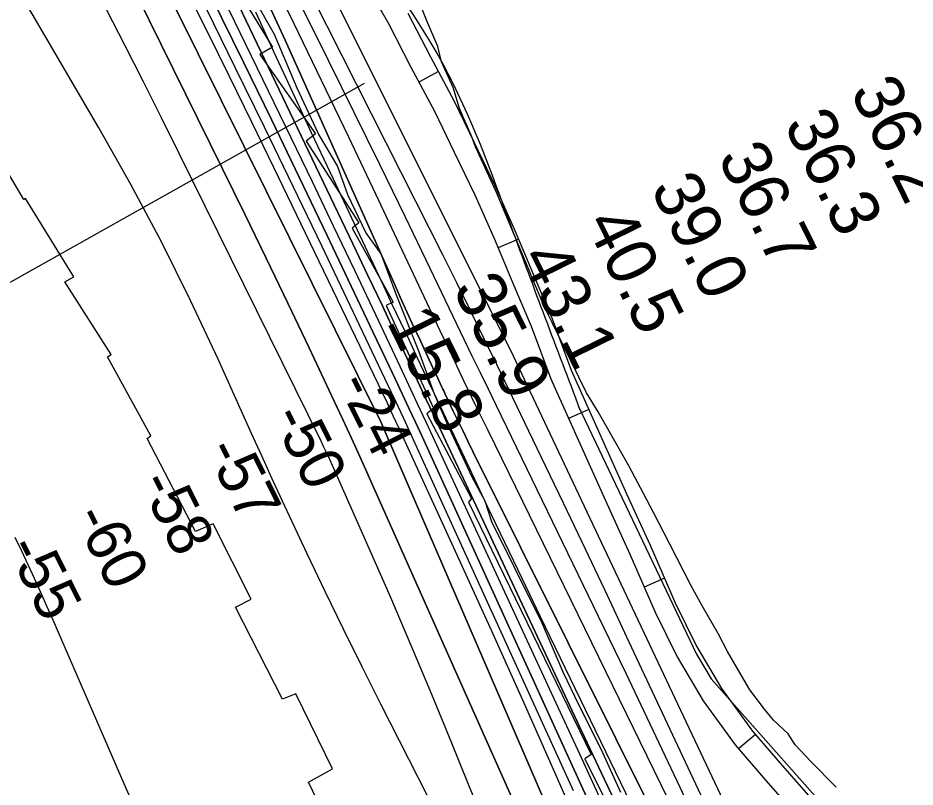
# Model space of a CAD drawing. Extents: x 3245246 to 3283090, y 806824 to 832173.
# Drawn here: x 3272205 to 3273418, y 815045 to 816086 of the extents above; entities that cross this region are included whole.
import ezdxf

# ---------------------------------------------------------------- set-up
doc = ezdxf.new("R2010")
doc.units = 0
for name, color, linetype in [('V-RIVR-EDGE', 7, 'Continuous'), ('V-RIVR-RANG', 7, 'Continuous'), ('V-ROAD-CNTR', 7, 'Continuous'), ('V-RRAP-RVMT', 7, 'Continuous'), ('V-SITE-VEGE', 7, 'Continuous'), ('V-TOPO-DPTH', 7, 'Continuous'), ('V-TOPO-MAJR', 7, 'Continuous'), ('V-TOPO-MINR', 7, 'Continuous'), ('V-TOPO-WATR', 7, 'Continuous')]:
    doc.layers.add(name, color=color, linetype=linetype)

msp = doc.modelspace()

# ---------------------------------------------------------------- linework, layer by layer
at = {"layer": 'V-RIVR-EDGE'}
msp.add_lwpolyline([(3273020.5, 815037.7), (3272993.7, 815096.4), (3272963.8, 815156), (3272942.2, 815200.4), (3272914.1, 815266.6), (3272876.5, 815342.3), (3272845.8, 815404.1), (3272837.1, 815431.9), (3272819.4, 815464.2), (3272785.2, 815538.1), (3272768.4, 815576.9), (3272747.2, 815634.7), (3272717, 815710.9), (3272696.3, 815766.6), (3272675.5, 815795.7), (3272651.2, 815846.6), (3272637, 815885.8), (3272611.5, 815929.3), (3272582.5, 815990.7), (3272551.8, 816063.4), (3272524.5, 816112.1)], dxfattribs=at)
at = {"layer": 'V-RIVR-RANG'}
msp.add_line((3272673.3, 815997.1), (3272080.4, 815664.1), dxfattribs=at)
at = {"layer": 'V-ROAD-CNTR'}
for p, q in [((3272773.7, 816013.3), (3272747.3, 815999.1)), ((3272882.1, 815786.5), (3272854.4, 815775)), ((3272977.2, 815555.9), (3272949.8, 815543.6)), ((3273079.4, 815327.5), (3273051.9, 815315.6)), ((3273202.4, 815116), (3273179.6, 815096.5))]:
    msp.add_line(p, q, dxfattribs=at)
for points in [[(3272674.8, 816132.9), (3272706.1, 816078.3), (3272736.3, 816019.5), (3272768.4, 815959.9), (3272795.1, 815904.5), (3272822.7, 815846.7), (3272849.6, 815786.4), (3272874.5, 815726.8), (3272899, 815668.8), (3272925.5, 815597.6), (3272963.1, 815514.2), (3273001.3, 815428.5), (3273032.5, 815360.1), (3273066.8, 815281.5), (3273096.4, 815221.1), (3273131.7, 815161.6), (3273174.9, 815102), (3273215.9, 815054.2), (3273258.8, 815005.6), (3273315.7, 814950.5), (3273354.9, 814911.6), (3273390.9, 814869.7), (3273415.7, 814824.6), (3273438.4, 814759.5)], [(3272732.5, 816092.6), (3272762.8, 816033.5), (3272795.1, 815973.5), (3272822.2, 815917.5), (3272849.9, 815859.3), (3272877.1, 815798.3), (3272902.2, 815738.4), (3272926.9, 815679.9), (3272953.3, 815609), (3272990.4, 815526.5), (3273028.6, 815440.8), (3273059.9, 815372.3), (3273094, 815294.1), (3273122.8, 815235.4), (3273156.8, 815178.1), (3273198.5, 815120.6), (3273238.5, 815073.9), (3273280.5, 815026.3), (3273336.7, 814972), (3273376.9, 814932), (3273415.7, 814886.9), (3273443.2, 814836.9)], [(3272963.2, 815560), (3273122.6, 815224.6), (3273142.4, 815191.5), (3273353.7, 814953), (3273395.5, 814898.7), (3273440.1, 814822.1), (3273495.1, 814628), (3273529.1, 814569.5), (3273546.4, 814539.7), (3273596.6, 814463.2), (3273619.7, 814423.1), (3273629.1, 814390.7), (3273626, 814137.4), (3273649.7, 814051), (3273687.4, 813939.7), (3273789.9, 813625.3), (3273886.7, 813349.6), (3274014.5, 812996.5), (3274076.4, 812840.6), (3274213.5, 812549), (3274312.6, 812373.1), (3274357.1, 812286.8), (3274388.1, 812205.1)]]:
    msp.add_lwpolyline(points, dxfattribs=at)
msp.add_spline([(3265843.1, 823432.9), (3265859, 823417.1), (3265884.4, 823393.5), (3265921.6, 823385.9), (3265988.6, 823351.1), (3266047.2, 823332.3), (3266110.9, 823317.7), (3266174.6, 823302.5), (3266237.9, 823256.1), (3266319, 823213.7), (3266446.2, 823144), (3266598.2, 823070.2), (3266698.3, 823024.2), (3266809.8, 822977.5), (3266902.8, 822954.7), (3266981.5, 822929.4), (3267047, 822922.9), (3267126.7, 822927), (3267196.8, 822934.5), (3267240.8, 822931.2), (3267315.5, 822929), (3267389.5, 822902.9), (3267472.5, 822855.3), (3267548.2, 822799.1), (3267673.2, 822703.2), (3267729.5, 822659.2), (3267800.8, 822580), (3267841.6, 822514.8), (3267890.4, 822443.6), (3267961.5, 822390.3), (3268026.2, 822347.9), (3268097.5, 822313.7), (3268226.8, 822221.5), (3268328.9, 822136.2), (3268438, 822030.2), (3268539.6, 821913.7), (3268611.4, 821855), (3268669.7, 821833), (3268741.6, 821835.2), (3268781, 821862.3), (3268824.2, 821916.6), (3268873.1, 822006.3), (3268932.5, 822098.1), (3268972.1, 822145.5), (3269019.4, 822162), (3269056, 822158.3), (3269086.7, 822138.7), (3269215.7, 821995.6), (3269467.1, 821682.5), (3269665, 821425.3), (3269890.2, 821132.3), (3269935.6, 821060.8), (3269937.8, 820947), (3269911.9, 820878.4), (3269882.4, 820803.4), (3269850.4, 820754.7), (3269820.8, 820702.9), (3269847.5, 820661.4), (3269995.3, 820504.9), (3270135.1, 820342.3), (3270215.8, 820249.2), (3270280.9, 820161.5), (3270409.8, 819983.2), (3270585.2, 819734.7), (3270723.1, 819531.2), (3270847.8, 819342.2), (3270941.2, 819194.9), (3271024.2, 819065), (3271103.7, 818956), (3271217.9, 818809.2), (3271322.1, 818665), (3271450.9, 818481.1), (3271547.8, 818329.9), (3271656.2, 818159), (3271778.9, 817965.4), (3271939, 817707.5), (3272036.6, 817466.5), (3272126.7, 817285.3), (3272211.9, 817051.1), (3272318, 816867.5), (3272429.4, 816683.2), (3272508.6, 816556.2), (3272571.6, 816398.7), (3272670.4, 816197), (3272779.9, 816022.9), (3272872.1, 815803.2), (3272964.7, 815556.6)], degree=3, dxfattribs=at)
at = {"layer": 'V-RRAP-RVMT'}
for p, q in [((3272482.7, 816156.5), (3272549, 816046.2)), ((3272482.7, 816156.5), (3272549, 816046.2)), ((3272549, 816046.2), (3272532, 816036.6)), ((3272549, 816046.2), (3272532, 816036.6)), ((3272532, 816036.6), (3272607.6, 815929.2)), ((3272532, 816036.6), (3272607.6, 815929.2)), ((3272212.7, 815840.2), (3272142.3, 815959.8)), ((3272212.7, 815840.2), (3272142.3, 815959.8)), ((3272607.6, 815929.2), (3272594.7, 815919.3)), ((3272607.6, 815929.2), (3272594.7, 815919.3)), ((3272594.7, 815919.3), (3272666.2, 815808.6)), ((3272594.7, 815919.3), (3272666.2, 815808.6)), ((3272215.1, 815841.6), (3272212.7, 815840.2)), ((3272215.1, 815841.6), (3272212.7, 815840.2)), ((3272280.3, 815735.7), (3272215.1, 815841.6)), ((3272280.3, 815735.7), (3272215.1, 815841.6)), ((3272666.2, 815808.6), (3272656.8, 815801.2)), ((3272666.2, 815808.6), (3272656.8, 815801.2)), ((3272656.8, 815801.2), (3272712.6, 815701.4)), ((3272656.8, 815801.2), (3272712.6, 815701.4)), ((3272268.5, 815728.6), (3272280.3, 815735.7)), ((3272268.5, 815728.6), (3272280.3, 815735.7)), ((3272330.9, 815630.3), (3272268.5, 815728.6)), ((3272330.9, 815630.3), (3272268.5, 815728.6)), ((3272712.6, 815701.4), (3272703.2, 815696.6)), ((3272712.6, 815701.4), (3272703.2, 815696.6)), ((3272703.2, 815696.6), (3272767.1, 815557.8)), ((3272703.2, 815696.6), (3272767.1, 815557.8)), ((3272326.1, 815627.2), (3272330.9, 815630.3)), ((3272326.1, 815627.2), (3272330.9, 815630.3)), ((3272384.8, 815520.1), (3272326.1, 815627.2)), ((3272384.8, 815520.1), (3272326.1, 815627.2)), ((3272767.1, 815557.8), (3272757.9, 815549.9)), ((3272767.1, 815557.8), (3272757.9, 815549.9)), ((3272757.9, 815549.9), (3272818.6, 815435.3)), ((3272757.9, 815549.9), (3272818.6, 815435.3)), ((3272379.9, 815516.6), (3272384.8, 815520.1)), ((3272379.9, 815516.6), (3272384.8, 815520.1)), ((3272445.1, 815390.7), (3272379.9, 815516.6)), ((3272445.1, 815390.7), (3272379.9, 815516.6)), ((3272818.6, 815435.3), (3272814.4, 815430.3)), ((3272818.6, 815435.3), (3272814.4, 815430.3)), ((3272814.4, 815430.3), (3272980.4, 815089.1)), ((3272814.4, 815430.3), (3272980.4, 815089.1)), ((3272468.9, 815401.3), (3272445.1, 815390.7)), ((3272468.9, 815401.3), (3272445.1, 815390.7)), ((3272520.5, 815299.4), (3272468.9, 815401.3)), ((3272520.5, 815299.4), (3272468.9, 815401.3)), ((3272499.1, 815288.5), (3272520.5, 815299.4)), ((3272499.1, 815288.5), (3272520.5, 815299.4)), ((3272562.6, 815163.8), (3272499.1, 815288.5)), ((3272562.6, 815163.8), (3272499.1, 815288.5)), ((3272580.7, 815171.3), (3272562.6, 815163.8)), ((3272580.7, 815171.3), (3272562.6, 815163.8)), ((3272630.5, 815069.4), (3272580.7, 815171.3)), ((3272630.5, 815069.4), (3272580.7, 815171.3)), ((3272980.4, 815089.1), (3272971.6, 815083)), ((3272980.4, 815089.1), (3272971.6, 815083)), ((3272971.6, 815083), (3273024.4, 814978.2)), ((3272971.6, 815083), (3273024.4, 814978.2)), ((3272597.7, 815051.5), (3272630.5, 815069.4)), ((3272597.7, 815051.5), (3272630.5, 815069.4)), ((3272660, 814925.9), (3272597.7, 815051.5)), ((3272660, 814925.9), (3272597.7, 815051.5))]:
    msp.add_line(p, q, dxfattribs=at)
at = {"layer": 'V-SITE-VEGE'}
for p, q in [((3272758.2, 816082), (3272747.2, 816109.2)), ((3272772.8, 816047.4), (3272758.2, 816082)), ((3272777.6, 816026.4), (3272772.8, 816047.4)), ((3272793.5, 815991.7), (3272777.6, 816026.4)), ((3272802, 815963.3), (3272793.5, 815991.7)), ((3272819, 815925), (3272802, 815963.3)), ((3272823.9, 815911.4), (3272819, 815925)), ((3272852, 815849.5), (3272823.9, 815911.4)), ((3272897, 815743.1), (3272852, 815849.5)), ((3272901.9, 815730.8), (3272897, 815743.1)), ((3272917.8, 815693.7), (3272901.9, 815730.8)), ((3272927.5, 815673.9), (3272917.8, 815693.7)), ((3272942.2, 815642.9), (3272927.5, 815673.9)), ((3272973.9, 815578.6), (3272942.2, 815642.9)), ((3272989.8, 815552.6), (3272973.9, 815578.6)), ((3273000.8, 815532.8), (3272989.8, 815552.6)), ((3273031.4, 815479.5), (3273000.8, 815532.8)), ((3273050.9, 815442.4), (3273031.4, 815479.5)), ((3273064.4, 815416.4), (3273050.9, 815442.4)), ((3273086.3, 815374.4), (3273064.4, 815416.4)), ((3273115.6, 815317.4), (3273086.3, 815374.4)), ((3273130.3, 815290.2), (3273115.6, 815317.4)), ((3273152.3, 815251.8), (3273130.3, 815290.2)), ((3273164.5, 815228.3), (3273152.3, 815251.8)), ((3273184.1, 815194.9), (3273164.5, 815228.3)), ((3273195.1, 815176.3), (3273184.1, 815194.9)), ((3273214.7, 815150.3), (3273195.1, 815176.3)), ((3273227, 815135.4), (3273214.7, 815150.3)), ((3273246.6, 815116.8), (3273227, 815135.4)), ((3273256.4, 815101.9), (3273246.6, 815116.8)), ((3273277.3, 815079.6), (3273256.4, 815101.9)), ((3273311.6, 815044.9), (3273277.3, 815079.6))]:
    msp.add_line(p, q, dxfattribs=at)
at = {"layer": 'V-TOPO-DPTH'}
for points in [[(3272424.3, 816269.1), (3272637.7, 815822.5), (3272657.8, 815780.4), (3272677.8, 815738.3), (3272697.8, 815696.2), (3272717.6, 815654), (3272728.1, 815631.7), (3272742.7, 815600.6), (3272757.3, 815569.6), (3272771.9, 815538.5), (3272786.4, 815507.4), (3272841.3, 815390.1), (3272883.2, 815300.3), (3272925.3, 815210.6), (3272967.3, 815120.9), (3273009.4, 815031.2)], [(3273009.4, 815031.2), (3272967.3, 815120.9), (3272925.3, 815210.6), (3272883.2, 815300.3), (3272841.3, 815390.1), (3272786.4, 815507.4), (3272771.9, 815538.5), (3272757.3, 815569.6), (3272742.7, 815600.6), (3272728.1, 815631.7), (3272717.6, 815654), (3272697.8, 815696.2), (3272677.8, 815738.3), (3272657.8, 815780.4), (3272637.7, 815822.5), (3272424.3, 816269.1)], [(3272422, 816205.3), (3272509.8, 816026.3), (3272547.7, 815948.5), (3272585.4, 815870.6), (3272622.8, 815792.6), (3272659.9, 815714.4), (3272715.8, 815596.4), (3272724.8, 815577.1), (3272733.8, 815557.9), (3272742.7, 815538.6), (3272751.5, 815519.3), (3273065.2, 814831.6)], [(3273065.2, 814831.6), (3272751.5, 815519.3), (3272742.7, 815538.6), (3272733.8, 815557.9), (3272724.8, 815577.1), (3272715.8, 815596.4), (3272659.9, 815714.4), (3272622.8, 815792.6), (3272585.4, 815870.6), (3272547.7, 815948.5), (3272509.8, 816026.3), (3272422, 816205.3)], [(3272926.3, 814911.1), (3272678.7, 815467.2), (3272667.4, 815492.3), (3272656, 815517.3), (3272644.5, 815542.3), (3272632.8, 815567.2), (3272598.8, 815639.3), (3272569.9, 815700.1), (3272540.8, 815760.8), (3272511.4, 815821.4), (3272481.8, 815881.9), (3272349.1, 816151.1)], [(3272349.1, 816151.1), (3272481.8, 815881.9), (3272511.4, 815821.4), (3272540.8, 815760.8), (3272569.9, 815700.1), (3272598.8, 815639.3), (3272632.8, 815567.2), (3272644.5, 815542.3), (3272656, 815517.3), (3272667.4, 815492.3), (3272678.7, 815467.2), (3272926.3, 814911.1)], [(3272975.9, 814962.8), (3272932.8, 815060.6), (3272889.5, 815158.3), (3272845.7, 815255.7), (3272801.5, 815353), (3272720.5, 815530.4), (3272716.6, 815538.9), (3272712.6, 815547.4), (3272708.6, 815555.9), (3272704.6, 815564.4), (3272550.9, 815883.5), (3272521.1, 815945.1), (3272491.1, 816006.6), (3272460.8, 816067.9), (3272430.4, 816129.2)], [(3272975.9, 814962.8), (3272932.8, 815060.6), (3272889.5, 815158.3), (3272845.7, 815255.7), (3272801.5, 815353), (3272720.5, 815530.4), (3272716.6, 815538.9), (3272712.6, 815547.4), (3272708.6, 815555.9), (3272704.6, 815564.4), (3272550.9, 815883.5), (3272521.1, 815945.1), (3272491.1, 816006.6), (3272460.8, 816067.9), (3272430.4, 816129.2)], [(3272543.7, 816104.6), (3272566.2, 816055.8), (3272588.3, 816006.9), (3272713.2, 815727.9), (3272722.1, 815708.1), (3272731.1, 815688.3), (3272740.1, 815668.5), (3272749.2, 815648.8), (3272761, 815623.4), (3272764.3, 815616.4), (3272767.6, 815609.3), (3272770.9, 815602.3), (3272774.2, 815595.3), (3272778.5, 815586), (3272779.7, 815583.6), (3272780.8, 815581.2), (3272781.9, 815578.9), (3272783, 815576.5), (3272793.8, 815553.8), (3272800.4, 815540.2), (3272807, 815526.5), (3272813.6, 815512.9), (3272820.4, 815499.3), (3273142.4, 814851.5)], [(3272417.7, 816099.9), (3272695.9, 815539.1), (3273018.6, 814790.8), (3273030, 814764.7), (3273041.3, 814738.5), (3273052.8, 814712.5), (3273064.4, 814686.4), (3273191.7, 814400), (3273219.8, 814336.2), (3273247.5, 814272.3), (3273274.8, 814208.3), (3273301.8, 814144), (3273346, 814037.8), (3273350.5, 814026.6), (3273355, 814015.3)], [(3272417.7, 816099.9), (3272695.9, 815539.1), (3273018.6, 814790.8), (3273030, 814764.7), (3273041.3, 814738.5), (3273052.8, 814712.5), (3273064.4, 814686.4), (3273191.7, 814400), (3273219.8, 814336.2), (3273247.5, 814272.3), (3273274.8, 814208.3), (3273301.8, 814144), (3273346, 814037.8), (3273350.5, 814026.6), (3273355, 814015.3)]]:
    msp.add_lwpolyline(points, dxfattribs=at)
at = {"layer": 'V-TOPO-MAJR'}
for points in [[(3273418.8, 814390.6), (3273386.8, 814464.4), (3273354.4, 814538.1), (3273248.5, 814776.8), (3273238.6, 814798.7), (3273228.7, 814820.6), (3273218.7, 814842.4), (3273208.6, 814864.2), (3273031.8, 815241.2), (3273002.3, 815304), (3272972.6, 815366.7), (3272942.8, 815429.3), (3272912.8, 815491.9), (3272885.2, 815549.3), (3272868.9, 815583.1), (3272852.6, 815616.9), (3272836.1, 815650.6), (3272819.7, 815684.3), (3272816.6, 815690.7), (3272798.4, 815727.5), (3272780.2, 815764.3), (3272761.8, 815801.1), (3272743.3, 815837.7), (3272502.7, 816313.3)], [(3272837.5, 814992.2), (3272813.3, 815050.7), (3272791.7, 815104.1), (3272764.6, 815170.4), (3272737, 815236.4), (3272708.7, 815302.2), (3272680, 815367.8), (3272628.4, 815484.2), (3272625.2, 815491.4), (3272621.8, 815498.6), (3272618.4, 815505.8), (3272615, 815512.9), (3272423.5, 815901.5), (3272399.2, 815950.6), (3272374.6, 815999.6), (3272349.8, 816048.4), (3272324.8, 816097.2)]]:
    msp.add_lwpolyline(points, dxfattribs=at)
at = {"layer": 'V-TOPO-MINR'}
for points in [[(3273489.4, 814162.4), (3273219.3, 814787.8), (3273214, 814799.7), (3273208.8, 814811.6), (3273203.4, 814823.5), (3273197.9, 814835.3), (3273136.9, 814966.8), (3273100.7, 815044.2), (3273064.2, 815121.5), (3273027.4, 815198.6), (3272990.3, 815275.7), (3272852.1, 815560.9), (3272841.2, 815583.4), (3272830.4, 815605.8), (3272819.5, 815628.3), (3272808.7, 815650.8), (3272762.5, 815746.9), (3272728.5, 815817.4), (3272694.3, 815887.8), (3272659.8, 815958), (3272625.1, 816028.2), (3272512.6, 816254.6)], [(3273065.2, 814831.6), (3272751.5, 815519.3), (3272742.7, 815538.6), (3272733.8, 815557.9), (3272724.8, 815577.1), (3272715.8, 815596.4), (3272659.9, 815714.4), (3272622.8, 815792.6), (3272585.4, 815870.6), (3272547.7, 815948.5), (3272509.8, 816026.3), (3272422, 816205.3)], [(3272994.7, 815024.5), (3272965.2, 815088.6), (3272935.7, 815152.6), (3272768.9, 815513.4), (3272757.3, 815538.6), (3272745.5, 815563.7), (3272733.8, 815588.9), (3272721.9, 815614), (3272688.9, 815684), (3272660.5, 815744.1), (3272631.9, 815804.1), (3272603.2, 815864), (3272574.3, 815923.8), (3272436.9, 816207.6)], [(3273544.5, 814149.2), (3273389.2, 814520.1), (3273367.1, 814572.3), (3273344.6, 814624.3), (3273321.7, 814676.1), (3273298.5, 814727.7), (3273281.6, 814764.6), (3273266.5, 814797.7), (3273251.3, 814830.7), (3273235.9, 814863.6), (3273220.4, 814896.5), (3272875, 815628), (3272587.6, 816204.8)], [(3272926.3, 814911.1), (3272678.7, 815467.2), (3272667.4, 815492.3), (3272656, 815517.3), (3272644.5, 815542.3), (3272632.8, 815567.2), (3272598.8, 815639.3), (3272569.9, 815700.1), (3272540.8, 815760.8), (3272511.4, 815821.4), (3272481.8, 815881.9), (3272349.1, 816151.1)], [(3273130.8, 814933.1), (3272840.8, 815527.5), (3272824.4, 815561.1), (3272808.2, 815594.8), (3272792.1, 815628.6), (3272776, 815662.4), (3272688.8, 815847.5), (3272652.3, 815924.4), (3272615.6, 816001.3), (3272578.5, 816078), (3272541.3, 816154.6)], [(3272975.9, 814962.8), (3272932.8, 815060.6), (3272889.5, 815158.3), (3272845.7, 815255.7), (3272801.5, 815353), (3272720.5, 815530.4), (3272716.6, 815538.9), (3272712.6, 815547.4), (3272708.6, 815555.9), (3272704.6, 815564.4), (3272550.9, 815883.5), (3272521.1, 815945.1), (3272491.1, 816006.6), (3272460.8, 816067.9), (3272430.4, 816129.2)], [(3272935.5, 814685.2), (3272929.9, 814696.4), (3272924.3, 814707.6), (3272695.7, 815157.2), (3272670.3, 815207.7), (3272645.2, 815258.4), (3272620.6, 815309.4), (3272596.3, 815360.5), (3272576.3, 815402.9), (3272562.3, 815432.9), (3272548.4, 815463), (3272534.6, 815493.1), (3272520.9, 815523.3), (3272475.7, 815623.9), (3272438.3, 815703.7), (3272399.2, 815782.7), (3272357.6, 815860.5), (3272314.4, 815937.4), (3272210.2, 816116)], [(3273142.4, 814851.5), (3272820.4, 815499.3), (3272813.6, 815512.9), (3272807, 815526.5), (3272800.4, 815540.2), (3272793.8, 815553.8), (3272783, 815576.5), (3272781.9, 815578.9), (3272780.8, 815581.2), (3272779.7, 815583.6), (3272778.5, 815586), (3272774.2, 815595.3), (3272770.9, 815602.3), (3272767.6, 815609.3), (3272764.3, 815616.4), (3272761, 815623.4), (3272749.2, 815648.8), (3272740.1, 815668.5), (3272731.1, 815688.3), (3272722.1, 815708.1), (3272713.2, 815727.9), (3272588.3, 816006.9), (3272566.2, 816055.8), (3272543.7, 816104.6)], [(3273355, 814015.3), (3273350.5, 814026.6), (3273346, 814037.8), (3273301.8, 814144), (3273274.8, 814208.3), (3273247.5, 814272.3), (3273219.8, 814336.2), (3273191.7, 814400), (3273064.4, 814686.4), (3273052.8, 814712.5), (3273041.3, 814738.5), (3273030, 814764.7), (3273018.6, 814790.8), (3272695.9, 815539.1), (3272417.7, 816099.9)], [(3272956.2, 815039.9), (3272735.4, 815525), (3272729.1, 815538.8), (3272722.8, 815552.5), (3272716.4, 815566.1), (3272709.9, 815579.8), (3272615.8, 815777.3), (3272577.2, 815857.8), (3272538.4, 815938.1), (3272499.3, 816018.2), (3272459.9, 816098.2)], [(3273122.7, 814838.8), (3272911.3, 815276.4), (3272887.3, 815326.2), (3272863.5, 815375.9), (3272839.8, 815425.7), (3272816.2, 815475.6), (3272776.9, 815558.9), (3272773, 815567.1), (3272769.1, 815575.4), (3272765.2, 815583.7), (3272761.3, 815592), (3272745.9, 815624.6), (3272734.4, 815649.2), (3272722.8, 815673.8), (3272711.2, 815698.3), (3272699.7, 815722.9), (3272627.6, 815876.2), (3272602.1, 815930.5), (3272576.8, 815984.9), (3272551.6, 816039.4), (3272526.5, 816093.9)], [(3272200.8, 815383.1), (3272209.6, 815364.6), (3272218.3, 815346.1), (3272226.9, 815327.5), (3272235.3, 815308.8), (3272243.7, 815290.1), (3272251.9, 815271.3), (3272348.1, 815049.7), (3272386.5, 814962.7), (3272425.7, 814876), (3272466, 814789.8), (3272507, 814703.9), (3272567, 814580.3), (3272578.8, 814556.7), (3272590.9, 814533.3), (3272603.7, 814510.1), (3272616.7, 814487.2), (3272842.2, 814102), (3272855.7, 814079.5), (3272869.4, 814057.1), (3272883.6, 814035.1), (3272898, 814013.2)]]:
    msp.add_lwpolyline(points, dxfattribs=at)
at = {"layer": 'V-TOPO-WATR'}
msp.add_lwpolyline([(3273009.4, 815031.2), (3272967.3, 815120.9), (3272925.3, 815210.6), (3272883.2, 815300.3), (3272841.3, 815390.1), (3272786.4, 815507.4), (3272771.9, 815538.5), (3272757.3, 815569.6), (3272742.7, 815600.6), (3272728.1, 815631.7), (3272717.6, 815654), (3272697.8, 815696.2), (3272677.8, 815738.3), (3272657.8, 815780.4), (3272637.7, 815822.5), (3272424.3, 816269.1)], dxfattribs=at)

# ---------------------------------------------------------------- texts
at = {"layer": 'V-RIVR-RANG'}
for s, height, rotation, p in [('36.2', 67, 296.2583, (3273329.9, 815986.5)), ('36.3', 67, 296.2583, (3273240.3, 815942)), ('36.7', 67, 296.2583, (3273150.7, 815897.5)), ('39.0', 67, 296.2583, (3273059.9, 815855.7)), ('40.5', 67, 296.2583, (3272971.6, 815808.6)), ('43.1', 67, 296.2583, (3272883.1, 815762)), ('35.9', 67, 296.2583, (3272792.3, 815719.9)), ('15.8', 67, 296.2583, (3272702.9, 815675.2)), ('-24', 60, 296.5374, (3272636.5, 815590.8)), ('-50', 60, 296.5374, (3272547, 815546.3)), ('-57', 60, 296.5374, (3272457.7, 815501.2)), ('-58', 60, 296.5374, (3272367.9, 815457.2)), ('-60', 60, 296.5374, (3272279.1, 815411.2)), ('-55', 60, 296.5374, (3272188.4, 815369.1))]:
    msp.add_text(s, height=height, rotation=rotation, dxfattribs=at).set_placement(p)

doc.saveas('drawing.dxf')
